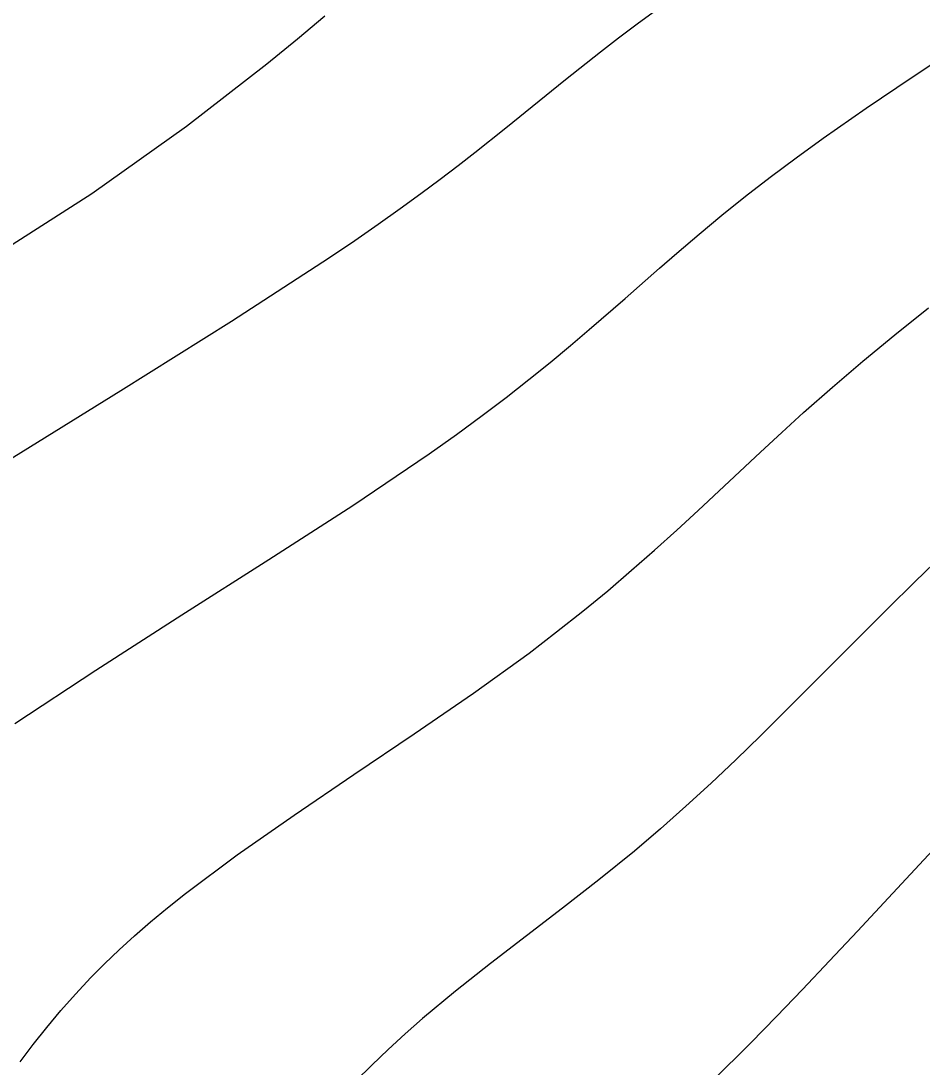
# Model space of a CAD drawing. Extents: x 2356077 to 2359823, y 225951 to 227822.
# Drawn here: x 2357635.54 to 2357660.6, y 226832.16 to 226861.25 of the extents above; entities that cross this region are included whole.
import ezdxf

# ---------------------------------------------------------------- set-up
doc = ezdxf.new("R2010")
doc.units = 0
for name, color, linetype in [('DTM Contours Major', 7, 'Continuous'), ('DTM Contours Minor', 7, 'Continuous'), ('Exist DTM Breakline', 7, 'Continuous'), ('Exist DTM Breakline Underwater', 7, 'Continuous'), ('Exist DTM Drainline', 7, 'Continuous')]:
    doc.layers.add(name, color=color, linetype=linetype)

msp = doc.modelspace()

# ---------------------------------------------------------------- linework, layer by layer
at = {"layer": 'DTM Contours Major'}
msp.add_lwpolyline([(2357635.074, 226848.959), (2357638.314, 226850.966), (2357641.398, 226852.899), (2357644.121, 226854.67), (2357644.821, 226855.144), (2357645.475, 226855.598), (2357646.087, 226856.032), (2357646.66, 226856.448), (2357647.197, 226856.847), (2357647.701, 226857.229), (2357648.164, 226857.588), (2357649.021, 226858.27), (2357650.684, 226859.618), (2357651.66, 226860.39), (2357652.163, 226860.778), (2357652.683, 226861.169), (2357653.226, 226861.568)], dxfattribs=at)
at = {"layer": 'DTM Contours Minor'}
for points in [[(2357634.584, 226854.585), (2357637.506, 226856.451), (2357640.138, 226858.323), (2357642.375, 226860.053), (2357643.228, 226860.749), (2357643.993, 226861.39)], [(2357635.368, 226841.707), (2357637.616, 226843.194), (2357640.011, 226844.728), (2357642.435, 226846.267), (2357644.768, 226847.773), (2357646.892, 226849.206), (2357647.652, 226849.746), (2357648.364, 226850.27), (2357649.033, 226850.778), (2357649.663, 226851.272), (2357650.258, 226851.752), (2357650.821, 226852.22), (2357651.347, 226852.666), (2357652.343, 226853.532), (2357653.303, 226854.375), (2357653.783, 226854.792), (2357654.402, 226855.317), (2357655.038, 226855.843), (2357655.696, 226856.371), (2357656.381, 226856.904), (2357657.098, 226857.442), (2357657.851, 226857.989), (2357659.049, 226858.823), (2357660.326, 226859.682), (2357661.669, 226860.568)], [(2357635.511, 226832.301), (2357635.879, 226832.784), (2357636.255, 226833.258), (2357636.645, 226833.725), (2357637.053, 226834.186), (2357637.482, 226834.644), (2357637.865, 226835.029), (2357638.268, 226835.415), (2357638.692, 226835.801), (2357639.139, 226836.19), (2357639.612, 226836.583), (2357640.111, 226836.981), (2357641.554, 226838.057), (2357643.135, 226839.164), (2357644.796, 226840.29), (2357646.478, 226841.424), (2357648.122, 226842.554), (2357649.671, 226843.669), (2357650.439, 226844.254), (2357651.167, 226844.831), (2357651.861, 226845.403), (2357652.525, 226845.969), (2357653.164, 226846.531), (2357653.782, 226847.09), (2357654.371, 226847.632), (2357656.109, 226849.257), (2357656.7, 226849.804), (2357657.308, 226850.355), (2357658.111, 226851.063), (2357658.955, 226851.783), (2357659.845, 226852.517), (2357660.784, 226853.266)], [(2357661.213, 226846.432), (2357660.408, 226845.656), (2357659.639, 226844.899), (2357658.186, 226843.444), (2357656.807, 226842.058), (2357656.115, 226841.373), (2357655.425, 226840.703), (2357654.733, 226840.048), (2357654.035, 226839.407), (2357653.326, 226838.778), (2357652.602, 226838.163), (2357651.611, 226837.359), (2357650.602, 226836.572), (2357648.594, 226835.031), (2357647.629, 226834.27), (2357646.711, 226833.508), (2357646.223, 226833.079), (2357645.752, 226832.647), (2357645.297, 226832.212), (2357644.855, 226831.77)], [(2357662.13, 226839.502), (2357658.806, 226835.932), (2357658.033, 226835.109), (2357657.282, 226834.317), (2357656.551, 226833.557), (2357655.837, 226832.827), (2357654.767, 226831.76)]]:
    msp.add_lwpolyline(points, dxfattribs=at)
at = {"layer": 'Exist DTM Breakline'}
for points in [[(2357560.647, 226784.157), (2357579.194, 226813.797), (2357610.316, 226806.105), (2357665.993, 226838.755), (2357684.212, 226874.582), (2357696.408, 226900.16)], [(2357603.707, 226758.395), (2357634.69, 226779.787), (2357686.009, 226803.72), (2357722.082, 226854.21), (2357734.02, 226881.496)]]:
    msp.add_spline(points, degree=3, dxfattribs=at)
at = {"layer": 'Exist DTM Breakline Underwater'}
for points in [[(2357599.673, 226759.537), (2357632.912, 226785.572), (2357686.254, 226809.636), (2357716.995, 226856.561), (2357730.688, 226885.555)], [(2357556.564, 226758.637), (2357564.307, 226781.559), (2357585.412, 226809.405), (2357614.858, 226803.405), (2357668.761, 226835.297), (2357689.369, 226869.515)]]:
    msp.add_spline(points, degree=3, dxfattribs=at)
at = {"layer": 'Exist DTM Drainline'}
msp.add_spline([(2357699.586, 226858.192), (2357670.366, 226820.782), (2357623.327, 226796.892), (2357587.218, 226772.268), (2357568.803, 226744.252), (2357555.19, 226717.62), (2357555.017, 226695.126), (2357553.473, 226672.759), (2357563.697, 226642.736), (2357576.526, 226627.993), (2357663.798, 226499.169), (2357732.721, 226415.647), (2357803.211, 226342.215), (2357874.586, 226264.309)], degree=3, dxfattribs=at)

doc.saveas('drawing.dxf')
